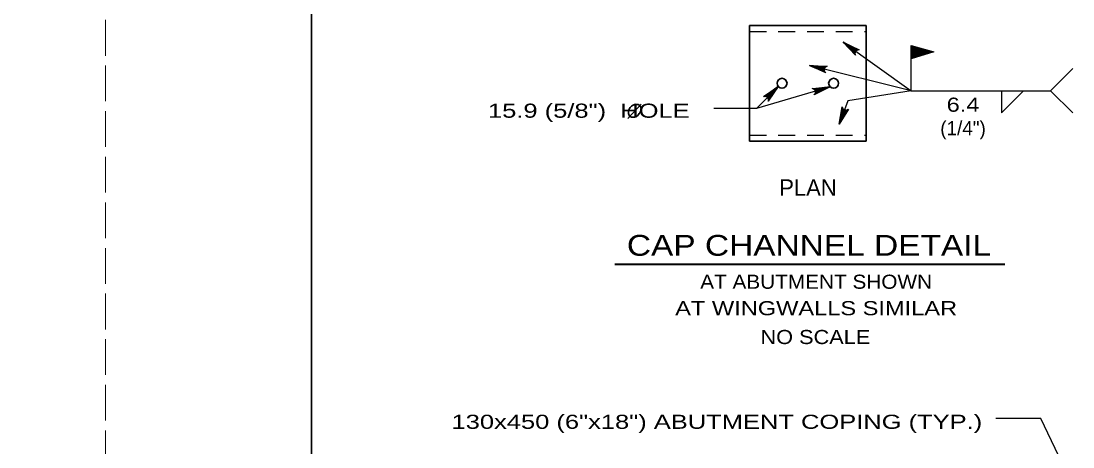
# Model space of a CAD drawing. Extents: x -6.4 to 73.1, y -66 to 0.
# Drawn here: x 33.28 to 42.22, y -14.48 to -10.86 of the extents above; entities that cross this region are included whole.
import ezdxf
from ezdxf.enums import TextEntityAlignment as Align

# ---------------------------------------------------------------- set-up
doc = ezdxf.new("R2010")
doc.units = 0
doc.header["$LTSCALE"] = 0.048
doc.linetypes.add('LONG_DASHED', pattern=[7.5, 6, -1.5])
doc.linetypes.add('MEDIUM_DASHED', pattern=[4.5, 3, -1.5])
for name, color, linetype, lineweight in [('1', 7, 'Continuous', 13), ('3', 7, 'Continuous', 35), ('4', 7, 'Continuous', 25), ('5', 7, 'Continuous', 25), ('63', 7, 'LONG_DASHED', 13)]:
    doc.layers.add(name, color=color, linetype=linetype, lineweight=lineweight)

msp = doc.modelspace()

# ---------------------------------------------------------------- linework, layer by layer
at = {"layer": '1', "lineweight": 35}
msp.add_lwpolyline([(35.75, -21.25), (67.25, -21.25), (67.25, -0.75), (35.75, -0.75)], close=True, dxfattribs=at)
at = {"layer": '3'}
for q in [(40.46467, -10.89442), (39.475, -11.87842)]:
    msp.add_line((39.475, -10.89442), q, dxfattribs=at)
at = {"layer": '3', "linetype": 'MEDIUM_DASHED', "lineweight": 25}
for p, q in [((39.475, -10.94567), (40.46467, -10.94567)), ((39.475, -11.82717), (40.46467, -11.82717))]:
    msp.add_line(p, q, dxfattribs=at)
at = {"layer": '3', "lineweight": 25}
for p, q in [((40.27008, -11.03767), (40.848, -11.4495)), ((40.848, -11.4495), (39.98358, -11.23408)), ((42.0335, -11.44958), (42.22183, -11.26125)), ((40.848, -11.4495), (42.03358, -11.4495)), ((41.61533, -11.4495), (41.61533, -11.63783)), ((41.61533, -11.63783), (41.80367, -11.4495)), ((42.0335, -11.44958), (42.22183, -11.63792))]:
    msp.add_line(p, q, dxfattribs=at)
at = {"layer": '3'}
msp.add_lwpolyline([(39.475, -11.87842), (40.46467, -11.87842), (40.46467, -10.89442)], dxfattribs=at)
at = {"layer": '3', "lineweight": 25}
for points in [[(40.848, -11.4495), (40.848, -11.0655), (41.04042, -11.11908), (40.84783, -11.17783), (40.8515, -11.07183), (41.02508, -11.11892), (40.85275, -11.17033), (40.85275, -11.07675), (41.01458, -11.11833), (40.85583, -11.16542), (40.85525, -11.08233), (41.0015, -11.11892), (40.85833, -11.16042), (40.85775, -11.08917), (40.98475, -11.11833), (40.86883, -11.14808), (40.86142, -11.09408), (40.97367, -11.11708), (40.86642, -11.15367), (40.86517, -11.10092), (40.9625, -11.11708), (40.87075, -11.14558), (40.86825, -11.10592), (40.95008, -11.11708), (40.87383, -11.14183), (40.87075, -11.10833), (40.9395, -11.11708), (40.87508, -11.13817), (40.87508, -11.11333), (40.929, -11.11767), (40.87817, -11.13317), (40.87817, -11.11642), (40.91408, -11.1195), (40.88, -11.13008), (40.88125, -11.12142), (40.903, -11.12075), (40.88067, -11.12758), (40.8825, -11.12325), (41.03375, -11.11892), (40.85092, -11.1735), (40.85025, -11.06867)], [(40.848, -11.4495), (40.31042, -11.53558), (40.23525, -11.735)]]:
    msp.add_lwpolyline(points, dxfattribs=at)
at = {"layer": '3'}
for centre in [(39.75068, -11.38643), (40.18897, -11.38643)]:
    msp.add_circle(centre, 0.04217, dxfattribs=at)
at = {"layer": '4'}
for p, q in [((40.15867, -11.41575), (39.53217, -11.60067)), ((42.191, -14.74175), (41.95117, -14.23833))]:
    msp.add_line(p, q, dxfattribs=at)
at = {"layer": '4', "lineweight": 40}
msp.add_line((38.32892, -12.92417), (41.64483, -12.92417), dxfattribs=at)
at = {"layer": '4'}
for points in [[(40.27008, -11.03767), (40.40775, -11.1015), (40.40075, -11.10142), (40.39375, -11.10133), (40.38842, -11.10367), (40.38308, -11.106), (40.3795, -11.10958), (40.37592, -11.11317), (40.37375, -11.11775), (40.3715, -11.12225), (40.371, -11.12808), (40.3705, -11.13383), (40.37292, -11.14042), (40.37525, -11.147), (40.27008, -11.03767), (40.37292, -11.14042), (40.3705, -11.13383), (40.27008, -11.03767), (40.371, -11.12808), (40.3715, -11.12225), (40.27008, -11.03767), (40.37375, -11.11775), (40.37592, -11.11317), (40.27008, -11.03767), (40.3795, -11.10958), (40.38308, -11.106), (40.27008, -11.03767), (40.38842, -11.10367), (40.39375, -11.10133), (40.27008, -11.03767), (40.40075, -11.10142)], [(39.98358, -11.23417), (40.13508, -11.24208), (40.12858, -11.24458), (40.12208, -11.24708), (40.118, -11.25125), (40.11392, -11.25542), (40.11192, -11.26008), (40.10992, -11.26475), (40.10958, -11.26983), (40.10925, -11.27483), (40.11092, -11.28042), (40.11267, -11.286), (40.11725, -11.29117), (40.12192, -11.29642), (39.98358, -11.23417), (40.11725, -11.29117), (40.11267, -11.286), (39.98358, -11.23417), (40.11092, -11.28042), (40.10925, -11.27483), (39.98358, -11.23417), (40.10958, -11.26983), (40.10992, -11.26475), (39.98358, -11.23417), (40.11192, -11.26008), (40.11392, -11.25542), (39.98358, -11.23417), (40.118, -11.25125), (40.12208, -11.24708), (39.98358, -11.23417), (40.12858, -11.24458)], [(39.71817, -11.41325), (39.53217, -11.60067), (39.17217, -11.60067)], [(39.71817, -11.41325), (39.63292, -11.53883), (39.63417, -11.53192), (39.63542, -11.52508), (39.63392, -11.51942), (39.6325, -11.51383), (39.6295, -11.50967), (39.62658, -11.50558), (39.62242, -11.50267), (39.61825, -11.49975), (39.61267, -11.49833), (39.607, -11.49692), (39.60017, -11.49817), (39.59325, -11.49942), (39.71817, -11.41325), (39.60017, -11.49817), (39.607, -11.49692), (39.71817, -11.41325), (39.61267, -11.49833), (39.61825, -11.49975), (39.71817, -11.41325), (39.62242, -11.50267), (39.62658, -11.50558), (39.71817, -11.41325), (39.6295, -11.50967), (39.6325, -11.51383), (39.71817, -11.41325), (39.63392, -11.51942), (39.63542, -11.52508), (39.71817, -11.41325), (39.63417, -11.53192)], [(40.15867, -11.41575), (40.0235, -11.48483), (40.02792, -11.47933), (40.03233, -11.47392), (40.03375, -11.46825), (40.03517, -11.46267), (40.03458, -11.45758), (40.034, -11.45258), (40.03175, -11.448), (40.0295, -11.44342), (40.02525, -11.4395), (40.021, -11.43558), (40.01433, -11.43333), (40.00767, -11.43117), (40.15867, -11.41575), (40.01433, -11.43333), (40.021, -11.43558), (40.15867, -11.41575), (40.02525, -11.4395), (40.0295, -11.44342), (40.15867, -11.41575), (40.03175, -11.448), (40.034, -11.45258), (40.15867, -11.41575), (40.03458, -11.45758), (40.03517, -11.46267), (40.15867, -11.41575), (40.03375, -11.46825), (40.03233, -11.47392), (40.15867, -11.41575), (40.02792, -11.47933)], [(40.23533, -11.735), (40.26217, -11.58567), (40.26383, -11.5925), (40.2655, -11.59925), (40.26908, -11.60383), (40.27275, -11.60833), (40.27708, -11.61092), (40.2815, -11.6135), (40.2865, -11.6145), (40.29142, -11.61542), (40.29717, -11.6145), (40.30292, -11.6135), (40.30867, -11.6095), (40.31442, -11.60558), (40.23533, -11.735), (40.30867, -11.6095), (40.30292, -11.6135), (40.23533, -11.735), (40.29717, -11.6145), (40.29142, -11.61542), (40.23533, -11.735), (40.2865, -11.6145), (40.2815, -11.6135), (40.23533, -11.735), (40.27708, -11.61092), (40.27275, -11.60833), (40.23533, -11.735), (40.26908, -11.60383), (40.2655, -11.59925), (40.23533, -11.735), (40.26383, -11.5925)]]:
    msp.add_lwpolyline(points, dxfattribs=at)
at = {"layer": '5', "lineweight": 35}
msp.add_line((38.4405, -11.68642), (38.5525, -11.56383), dxfattribs=at)
at = {"layer": '5'}
msp.add_line((41.95125, -14.23833), (41.56858, -14.23833), dxfattribs=at)
at = {"layer": '5', "lineweight": 35}
msp.add_spline([(38.54083, -11.57592), (38.53208, -11.56908), (38.52333, -11.56667), (38.51233, -11.56567), (38.50608, -11.56567), (38.49533, -11.56817), (38.4855, -11.57267), (38.47858, -11.57658), (38.46533, -11.58717), (38.455, -11.60067), (38.44875, -11.61333), (38.44508, -11.62492), (38.444, -11.63567), (38.44508, -11.64492), (38.44958, -11.65808), (38.45433, -11.66492), (38.464, -11.67217), (38.4785, -11.67567), (38.495, -11.67517), (38.51583, -11.66567), (38.53108, -11.65258), (38.54258, -11.63667), (38.55008, -11.62008), (38.55258, -11.60167), (38.54933, -11.58983), (38.54133, -11.57592)], degree=3, dxfattribs=at)
at = {"layer": '63'}
for points in [[(0, -22), (34, -22), (34, 0), (0, 0)], [(34, -22), (68, -22), (68, 0), (34, 0)]]:
    msp.add_lwpolyline(points, close=True, dxfattribs=at)

# ---------------------------------------------------------------- texts
at = {"layer": '4'}
for s, height, width, p in [('6.4', 0.12, 1.25, (41.28942, -11.62858)), ('CAP CHANNEL DETAIL', 0.1772, 1.2, (39.98004, -12.854)), ('AT ABUTMENT SHOWN', 0.12, 1.1, (40.04062, -13.13492)), ('AT WINGWALLS SIMILAR', 0.12, 1.25, (40.04062, -13.35992)), ('NO SCALE', 0.12, 1.15, (40.03408, -13.60525))]:
    msp.add_text(s, height=height, dxfattribs=dict(at, width=width)).set_placement(p, align=Align.CENTER)
at = {"layer": '4', "width": 1.35}
msp.add_text('15.9 (5/8")  HOLE', height=0.12, dxfattribs=at).set_placement((37.25083, -11.67967))
at = {"layer": '4'}
for s, height, p in [('(1/4")', 0.12, (41.28942, -11.82858)), ('PLAN', 0.14, (39.97138, -12.34375))]:
    msp.add_text(s, height=height, dxfattribs=at).set_placement(p, align=Align.CENTER)
at = {"layer": '5', "width": 1.35}
msp.add_text('130x450 (6"x18") ABUTMENT COPING (TYP.)', height=0.12, dxfattribs=at).set_placement((41.4525, -14.32658), align=Align.RIGHT)

doc.saveas('drawing.dxf')
